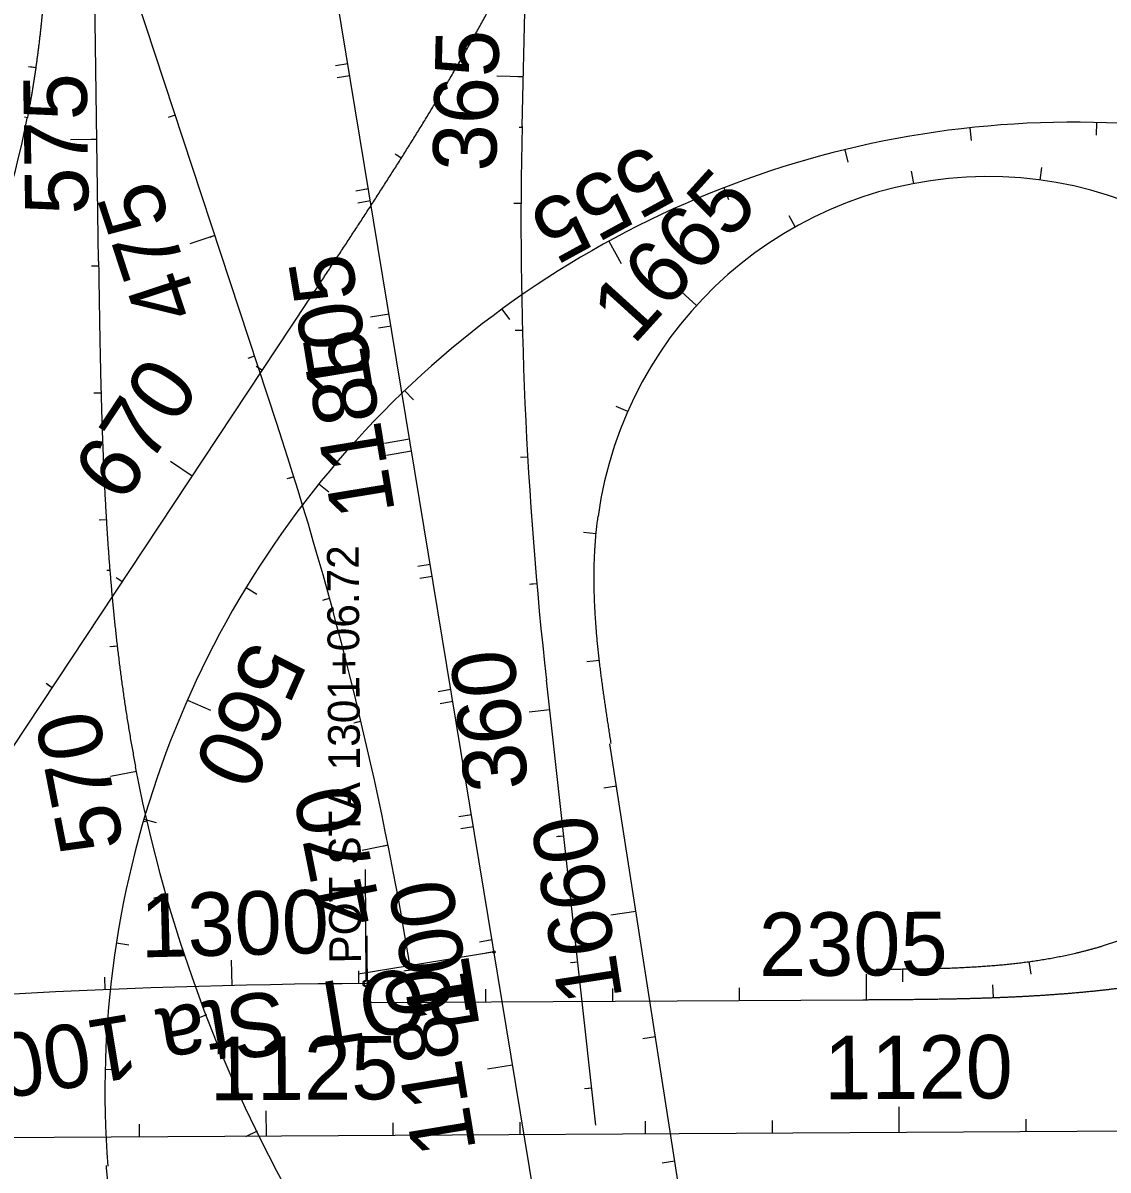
# Model space of a CAD drawing. Extents: x 448091 to 665917, y 1461380 to 1587607.
# Drawn here: x 476679 to 477534, y 1531828 to 1532732 of the extents above; entities that cross this region are included whole.
import ezdxf

# ---------------------------------------------------------------- set-up
doc = ezdxf.new("R2010")
doc.units = 0
for name, color, linetype in [('ATVHP', 7, 'Continuous'), ('BoxCulvert_ep', 7, 'Continuous'), ('TextShtNo', 7, 'Continuous'), ('TextTitle', 7, 'Continuous')]:
    doc.layers.add(name, color=color, linetype=linetype)

msp = doc.modelspace()

# ---------------------------------------------------------------- linework, layer by layer
at = {"layer": 'ATVHP'}
for p, q in [((476934.83, 1532700.19), (476931.63, 1532699.66)), ((476936.39, 1532690.72), (476926.53, 1532689.1)), ((476951.06, 1532601.51), (476947.86, 1532600.99)), ((476952.62, 1532592.05), (476942.76, 1532590.42)), ((476967.29, 1532502.84), (476964.09, 1532502.31)), ((476968.85, 1532493.37), (476958.98, 1532491.75)), ((476983.52, 1532404.16), (476980.32, 1532403.64)), ((476985.08, 1532394.7), (476965.35, 1532391.45)), ((476999.75, 1532305.49), (476996.55, 1532304.96)), ((477001.31, 1532296.02), (476991.44, 1532294.4)), ((477015.98, 1532206.82), (477012.78, 1532206.29)), ((477017.54, 1532197.35), (477007.67, 1532195.72)), ((477032.21, 1532108.14), (477029.01, 1532107.62)), ((477033.77, 1532098.67), (477023.9, 1532097.05)), ((477048.44, 1532009.47), (477045.24, 1532008.94)), ((477049.01, 1531999.84), (476942.97, 1531982.4)), ((477050, 1532000), (477043.68, 1531998.96))]:
    msp.add_line(p, q, dxfattribs=at)
msp.add_circle((477050, 1532000), 1, dxfattribs=at)
at = {"layer": 'BoxCulvert_ep'}
for p, q in [((476949.23, 1531977.61), (476948.73, 1532065.04)), ((476950.33, 1531961.11), (476950.03, 1532012.77))]:
    msp.add_line(p, q, dxfattribs=at)
for centre in [(476949.25, 1531975.11), (476950.25, 1531975.11), (476950.34, 1531960.11)]:
    msp.add_circle(centre, 2.5, dxfattribs=at)
at = {"layer": 'TextShtNo'}
for p, q in [((477290.83, 1530535.76), (476692.95, 1534170.83)), ((476949.25, 1531975.11), (476950.25, 1531975.11)), ((476950.34, 1531960.11), (477340.76, 1531962.37)), ((480432.93, 1531875.38), (476443.81, 1531852.32))]:
    msp.add_line(p, q, dxfattribs=at)
for centre, radius, start, end in [((477892.92, 1532361.75), 1146.21, 190.84817, 279.02829), ((476982.36, 1526245.63), 5729.57, 90.33111, 96.36335)]:
    msp.add_arc(centre, radius, start, end, dxfattribs=at)
msp.add_spline([(477340.76, 1531962.37), (477344, 1531962.39), (477347.24, 1531962.41), (477350.49, 1531962.43), (477353.73, 1531962.45), (477356.97, 1531962.47), (477360.22, 1531962.49), (477363.46, 1531962.51), (477366.7, 1531962.54), (477369.95, 1531962.56), (477373.19, 1531962.59), (477376.43, 1531962.62), (477379.68, 1531962.65), (477382.92, 1531962.69), (477386.16, 1531962.72), (477389.41, 1531962.76), (477392.65, 1531962.81), (477395.89, 1531962.85), (477399.13, 1531962.9), (477402.38, 1531962.95), (477405.62, 1531963.01), (477408.86, 1531963.07), (477412.1, 1531963.14), (477415.35, 1531963.2), (477418.59, 1531963.28), (477421.83, 1531963.36), (477425.07, 1531963.44), (477428.32, 1531963.53), (477431.56, 1531963.62), (477434.8, 1531963.72), (477438.04, 1531963.83), (477441.28, 1531963.94), (477444.52, 1531964.05), (477447.76, 1531964.18), (477451.01, 1531964.31), (477454.25, 1531964.44), (477457.49, 1531964.59), (477460.73, 1531964.74), (477463.96, 1531964.9), (477467.2, 1531965.06), (477470.44, 1531965.24), (477473.68, 1531965.42), (477476.92, 1531965.61), (477480.16, 1531965.81), (477483.39, 1531966.01), (477486.63, 1531966.23), (477489.86, 1531966.45), (477493.1, 1531966.68), (477496.33, 1531966.93), (477499.57, 1531967.18), (477502.8, 1531967.44), (477506.03, 1531967.71), (477509.26, 1531967.99), (477512.49, 1531968.29), (477515.72, 1531968.59), (477518.95, 1531968.9), (477522.18, 1531969.22), (477525.4, 1531969.56), (477528.63, 1531969.91), (477531.85, 1531970.26), (477535.07, 1531970.63), (477538.29, 1531971.01), (477541.51, 1531971.41), (477544.73, 1531971.81), (477547.95, 1531972.23), (477551.16, 1531972.66), (477554.37, 1531973.1), (477557.58, 1531973.56), (477560.79, 1531974.03), (477564, 1531974.51), (477567.21, 1531975.01), (477570.41, 1531975.52), (477573.61, 1531976.04), (477576.81, 1531976.58), (477580, 1531977.13)], degree=3, dxfattribs=at)
at = {"layer": 'TextTitle'}
for p, q in [((476878.78, 1532416.71), (476628.8, 1533175.95)), ((476738.36, 1532544.48), (476729.21, 1533162.11)), ((477072.13, 1532651.04), (477075.97, 1532818.12)), ((477028.54, 1532711.48), (477023.54, 1532714.33)), ((477028.54, 1532711.48), (477024.8, 1532713.61)), ((476688.86, 1532697.08), (476683.17, 1532697.9)), ((476688.86, 1532697.08), (476684.6, 1532697.69)), ((476934.84, 1532700.19), (476924.97, 1532698.57)), ((477073.02, 1532689.91), (477052.28, 1532690.39)), ((477073.02, 1532689.91), (477068.72, 1532690.01)), ((476682.22, 1532657.64), (476679.96, 1532658.08)), ((476798.78, 1532659.68), (476793.32, 1532657.88)), ((476798.78, 1532659.68), (476794.7, 1532658.33)), ((477524.76, 1532653.96), (477524.53, 1532643.96)), ((477072.1, 1532649.92), (477069.81, 1532649.97)), ((477424.92, 1532649.71), (477426, 1532639.76)), ((476736.93, 1532640.61), (476716.19, 1532640.3)), ((476736.93, 1532640.61), (476732.63, 1532640.54)), ((476976.96, 1532625.82), (476972.1, 1532628.88)), ((476976.96, 1532625.82), (476973.33, 1532628.11)), ((477326.5, 1532632.46), (477328.86, 1532622.74)), ((477381, 1532605.78), (477379.12, 1532615.6)), ((477480.53, 1532608.52), (477481.86, 1532618.43)), ((476951.07, 1532601.51), (476941.2, 1532599.89)), ((477231.16, 1532602.51), (477234.78, 1532593.18)), ((477071.3, 1532589.93), (477065.55, 1532589.95)), ((477071.3, 1532589.93), (477067, 1532589.94)), ((477287.47, 1532571.63), (477282.58, 1532580.35)), ((476830.06, 1532564.69), (476810.35, 1532558.2)), ((476830.06, 1532564.69), (476825.97, 1532563.35)), ((477140.55, 1532560.37), (477150.15, 1532542.83)), ((476922.6, 1532541.88), (476917.8, 1532545.05)), ((476922.6, 1532541.88), (476919.01, 1532544.25)), ((476738.41, 1532540.62), (476732.67, 1532540.53)), ((476738.41, 1532540.62), (476734.11, 1532540.56)), ((477209.59, 1532509.59), (477194.78, 1532523.03)), ((476636.6, 1532109.8), (476902.36, 1532511.27)), ((477056.22, 1532506.77), (477062.12, 1532498.7)), ((476967.29, 1532502.84), (476952.79, 1532500.45)), ((477072.39, 1532489.94), (477066.65, 1532489.79)), ((477072.39, 1532489.94), (477068.09, 1532489.82)), ((476861.33, 1532469.71), (476855.87, 1532467.91)), ((476861.33, 1532469.71), (476857.25, 1532468.36)), ((476867.42, 1532458.49), (476862.63, 1532461.66)), ((476867.42, 1532458.49), (476863.84, 1532460.86)), ((476740.3, 1532440.64), (476734.55, 1532440.48)), ((476740.3, 1532440.64), (476736, 1532440.52)), ((476979.6, 1532442.62), (476986.51, 1532435.38)), ((477155.4, 1532426.07), (477146.24, 1532430.09)), ((476983.52, 1532404.16), (476963.79, 1532400.92)), ((477076.54, 1532390.03), (477070.8, 1532389.7)), ((477076.54, 1532390.03), (477072.25, 1532389.78)), ((476812.22, 1532375.1), (476794.92, 1532386.56)), ((476812.22, 1532375.1), (476808.64, 1532377.48)), ((476892.28, 1532374.62), (476886.79, 1532372.91)), ((476892.28, 1532374.62), (476888.18, 1532373.34)), ((476912.01, 1532369.01), (476919.8, 1532362.74)), ((476744.45, 1532340.73), (476738.71, 1532340.38)), ((476744.45, 1532340.73), (476740.16, 1532340.47)), ((477130.47, 1532329.67), (477120.51, 1532330.6)), ((476747.24, 1532300.83), (476744.94, 1532300.64)), ((476999.75, 1532305.49), (476989.89, 1532303.87)), ((476757.02, 1532291.72), (476752.23, 1532294.89)), ((476757.02, 1532291.72), (476753.44, 1532294.09)), ((477083.74, 1532290.29), (477078.01, 1532289.79)), ((477083.74, 1532290.29), (477079.46, 1532289.91)), ((476854.61, 1532287.21), (476863.15, 1532282.02)), ((476920.41, 1532278.66), (476914.87, 1532277.14)), ((476920.41, 1532278.66), (476916.27, 1532277.53)), ((476753.04, 1532241.11), (476747.33, 1532240.45)), ((476753.04, 1532241.11), (476748.77, 1532240.62)), ((477133.04, 1532229.89), (477123.11, 1532228.74)), ((476701.83, 1532208.33), (476697.03, 1532211.51)), ((476701.83, 1532208.33), (476698.24, 1532210.7)), ((477130.26, 1531863.57), (477091.29, 1532214.29)), ((477015.98, 1532206.82), (477006.12, 1532205.19)), ((476808.37, 1532198.63), (476826.67, 1532190.55)), ((477093.9, 1532190.81), (477077.64, 1532189)), ((477093.9, 1532190.81), (477089.63, 1532190.33)), ((476945.18, 1532181.79), (476939.58, 1532180.46)), ((476945.18, 1532181.79), (476941, 1532180.79)), ((477279.09, 1531278.76), (477141.33, 1532164.11)), ((476768.21, 1532142.29), (476747.85, 1532138.32)), ((477146.51, 1532130.79), (477136.63, 1532129.25)), ((476774.1, 1532104.76), (476783.69, 1532101.95)), ((476776.56, 1532103.18), (476774.31, 1532102.66)), ((477032.21, 1532108.14), (477022.34, 1532106.52)), ((477104.94, 1532091.42), (477099.23, 1532090.79)), ((477104.94, 1532091.42), (477100.67, 1532090.95)), ((476966.55, 1532084.1), (476946.2, 1532080.02)), ((476966.55, 1532084.1), (476962.33, 1532083.25)), ((476791.62, 1532045.1), (476781.72, 1532042.26)), ((477161.89, 1532031.98), (477142.13, 1532028.91)), ((477048.44, 1532009.47), (477038.57, 1532007.84)), ((476752.37, 1532007.22), (476762.25, 1532005.69)), ((476843.54, 1531973.52), (476843.06, 1531993.52)), ((477115.98, 1531992.03), (477110.27, 1531991.4)), ((477115.98, 1531992.03), (477111.71, 1531991.56)), ((477471.63, 1531992.36), (477472.99, 1531982.46)), ((476943.53, 1531975.07), (476943.46, 1531985.07)), ((476984.5, 1531985.73), (476978.82, 1531984.8)), ((476984.5, 1531985.73), (476980.25, 1531985.03)), ((477343.61, 1531962.39), (477343.49, 1531982.39)), ((477351.87, 1531986.44), (477351.88, 1531984.14)), ((477371.87, 1531986.58), (477371.97, 1531976.58)), ((476743.6, 1531970.23), (476743.18, 1531980.22)), ((477443.59, 1531964.02), (477443.22, 1531974.01)), ((477043.61, 1531960.65), (477043.56, 1531970.65)), ((477143.61, 1531961.23), (477143.55, 1531971.23)), ((477243.61, 1531961.81), (477243.55, 1531971.81)), ((476823.41, 1531950.32), (476813.79, 1531946.63)), ((477177.26, 1531933.17), (477167.38, 1531931.63)), ((477064.67, 1531910.79), (477044.94, 1531907.55)), ((476743.55, 1531907.68), (476753.55, 1531907.45)), ((477127.03, 1531892.64), (477121.31, 1531892.01)), ((477127.03, 1531892.64), (477122.75, 1531892.17)), ((476870.62, 1531854.79), (476870.5, 1531874.79)), ((477369.44, 1531857.67), (477369.33, 1531877.79)), ((476970.62, 1531855.37), (476970.56, 1531865.37)), ((477070.62, 1531855.95), (477070.56, 1531865.95)), ((477169.44, 1531856.52), (477169.39, 1531866.52)), ((477269.44, 1531857.1), (477269.39, 1531867.09)), ((477469.44, 1531858.25), (477469.38, 1531868.25)), ((476770.62, 1531854.21), (476770.56, 1531864.21)), ((476863.33, 1531858.68), (476854.08, 1531854.15)), ((477192.51, 1531835.15), (477182.63, 1531833.61))]:
    msp.add_line(p, q, dxfattribs=at)
for centre, radius, start, end in [((475979.35, 1532795.19), 716.2, 295.47558, 348.90549), ((477507.3, 1531890.22), 763.94, 84.93447, 184.43501), ((480345.31, 1532575.83), 3274.04, 178.68381, 186.34005), ((477439.17, 1532301.29), 310, 286.96521, 172.20982), ((474157.69, 1531520.79), 2864.79, 9.34005, 18.22415)]:
    msp.add_arc(centre, radius, start, end, dxfattribs=at)
for points in [[(476701.43, 1532906.29), (476701.37, 1532902.91), (476701.3, 1532899.54), (476701.24, 1532896.16), (476701.17, 1532892.78), (476701.11, 1532889.4), (476701.04, 1532886.02), (476700.97, 1532882.65), (476700.9, 1532879.27), (476700.83, 1532875.89), (476700.75, 1532872.51), (476700.68, 1532869.14), (476700.6, 1532865.76), (476700.52, 1532862.38), (476700.43, 1532859), (476700.35, 1532855.63), (476700.25, 1532852.25), (476700.16, 1532848.87), (476700.06, 1532845.5), (476699.96, 1532842.12), (476699.86, 1532838.74), (476699.75, 1532835.37), (476699.63, 1532831.99), (476699.51, 1532828.61), (476699.39, 1532825.24), (476699.26, 1532821.86), (476699.13, 1532818.49), (476698.99, 1532815.11), (476698.84, 1532811.73), (476698.69, 1532808.36), (476698.53, 1532804.99), (476698.36, 1532801.61), (476698.19, 1532798.24), (476698.02, 1532794.86), (476697.83, 1532791.49), (476697.64, 1532788.12), (476697.44, 1532784.74), (476697.23, 1532781.37), (476697.01, 1532778), (476696.79, 1532774.63), (476696.56, 1532771.26), (476696.32, 1532767.89), (476696.07, 1532764.52), (476695.81, 1532761.15), (476695.54, 1532757.78), (476695.26, 1532754.42), (476694.98, 1532751.05), (476694.68, 1532747.69), (476694.37, 1532744.32), (476694.05, 1532740.96), (476693.73, 1532737.6), (476693.39, 1532734.23), (476693.04, 1532730.87), (476692.68, 1532727.52), (476692.31, 1532724.16), (476691.92, 1532720.8), (476691.53, 1532717.45), (476691.12, 1532714.09), (476690.7, 1532710.74), (476690.27, 1532707.39), (476689.82, 1532704.04), (476689.37, 1532700.69), (476688.9, 1532697.35), (476688.41, 1532694), (476687.92, 1532690.66), (476687.4, 1532687.32), (476686.88, 1532683.99), (476686.34, 1532680.65), (476685.79, 1532677.32), (476685.22, 1532673.99), (476684.64, 1532670.66), (476684.04, 1532667.33), (476683.43, 1532664.01), (476682.81, 1532660.69), (476682.16, 1532657.37)], [(476902.36, 1532511.27), (476905.34, 1532515.77), (476908.33, 1532520.28), (476911.31, 1532524.79), (476914.29, 1532529.3), (476917.27, 1532533.81), (476920.25, 1532538.32), (476923.23, 1532542.83), (476926.2, 1532547.34), (476929.18, 1532551.86), (476932.15, 1532556.38), (476935.11, 1532560.89), (476938.07, 1532565.42), (476941.03, 1532569.94), (476943.99, 1532574.47), (476946.94, 1532578.99), (476949.88, 1532583.53), (476952.82, 1532588.06), (476955.76, 1532592.6), (476958.69, 1532597.14), (476961.61, 1532601.69), (476964.53, 1532606.24), (476967.44, 1532610.8), (476970.34, 1532615.36), (476973.24, 1532619.92), (476976.13, 1532624.49), (476979.01, 1532629.06), (476981.88, 1532633.64), (476984.74, 1532638.23), (476987.6, 1532642.82), (476990.44, 1532647.41), (476993.28, 1532652.02), (476996.1, 1532656.63), (476998.92, 1532661.24), (477001.72, 1532665.86), (477004.51, 1532670.49), (477007.29, 1532675.12), (477010.06, 1532679.77), (477012.82, 1532684.41), (477015.57, 1532689.07), (477018.3, 1532693.73), (477021.02, 1532698.41), (477023.73, 1532703.08), (477026.42, 1532707.77), (477029.1, 1532712.47), (477031.76, 1532717.17), (477034.41, 1532721.88), (477037.04, 1532726.6), (477039.66, 1532731.33), (477042.27, 1532736.07), (477044.85, 1532740.82), (477047.42, 1532745.57), (477049.97, 1532750.34), (477052.51, 1532755.11), (477055.02, 1532759.89), (477057.52, 1532764.69), (477060, 1532769.49), (477062.47, 1532774.3), (477064.91, 1532779.12), (477067.33, 1532783.96), (477069.73, 1532788.8), (477072.12, 1532793.65), (477074.48, 1532798.51), (477076.82, 1532803.39), (477079.14, 1532808.27), (477081.43, 1532813.16), (477083.71, 1532818.07), (477085.96, 1532822.98), (477088.19, 1532827.9), (477090.39, 1532832.84), (477092.58, 1532837.78), (477094.73, 1532842.74), (477096.87, 1532847.71), (477098.97, 1532852.69), (477101.05, 1532857.67)], [(476738.36, 1532544.48), (476738.44, 1532539.07), (476738.52, 1532533.67), (476738.6, 1532528.26), (476738.68, 1532522.86), (476738.76, 1532517.45), (476738.85, 1532512.05), (476738.94, 1532506.64), (476739.03, 1532501.24), (476739.12, 1532495.83), (476739.21, 1532490.43), (476739.31, 1532485.03), (476739.42, 1532479.62), (476739.52, 1532474.22), (476739.64, 1532468.81), (476739.75, 1532463.41), (476739.87, 1532458), (476740, 1532452.6), (476740.13, 1532447.2), (476740.27, 1532441.79), (476740.42, 1532436.39), (476740.57, 1532430.99), (476740.73, 1532425.58), (476740.9, 1532420.18), (476741.07, 1532414.78), (476741.25, 1532409.38), (476741.45, 1532403.97), (476741.65, 1532398.57), (476741.86, 1532393.17), (476742.08, 1532387.77), (476742.31, 1532382.37), (476742.55, 1532376.97), (476742.8, 1532371.57), (476743.06, 1532366.17), (476743.33, 1532360.77), (476743.62, 1532355.37), (476743.92, 1532349.98), (476744.23, 1532344.58), (476744.55, 1532339.18), (476744.88, 1532333.79), (476745.23, 1532328.4), (476745.59, 1532323), (476745.97, 1532317.61), (476746.36, 1532312.22), (476746.77, 1532306.83), (476747.19, 1532301.44), (476747.62, 1532296.05), (476748.08, 1532290.67), (476748.54, 1532285.28), (476749.03, 1532279.9), (476749.53, 1532274.51), (476750.05, 1532269.13), (476750.58, 1532263.76), (476751.14, 1532258.38), (476751.71, 1532253), (476752.3, 1532247.63), (476752.91, 1532242.26), (476753.54, 1532236.89), (476754.19, 1532231.52), (476754.86, 1532226.16), (476755.54, 1532220.8), (476756.25, 1532215.44), (476756.98, 1532210.08), (476757.73, 1532204.73), (476758.5, 1532199.38), (476759.3, 1532194.03), (476760.11, 1532188.69), (476760.95, 1532183.35), (476761.81, 1532178.01), (476762.7, 1532172.68), (476763.61, 1532167.35), (476764.54, 1532162.03), (476765.49, 1532156.71), (476766.47, 1532151.39), (476767.48, 1532146.08)], [(477142.37, 1532164.28), (477142, 1532166.68), (477141.62, 1532169.09), (477141.25, 1532171.49), (477140.88, 1532173.89), (477140.51, 1532176.3), (477140.13, 1532178.7), (477139.77, 1532181.1), (477139.4, 1532183.51), (477139.03, 1532185.91), (477138.67, 1532188.32), (477138.31, 1532190.73), (477137.96, 1532193.13), (477137.6, 1532195.54), (477137.25, 1532197.94), (477136.9, 1532200.35), (477136.56, 1532202.76), (477136.22, 1532205.17), (477135.89, 1532207.58), (477135.56, 1532209.99), (477135.23, 1532212.4), (477134.91, 1532214.81), (477134.59, 1532217.22), (477134.29, 1532219.63), (477133.98, 1532222.05), (477133.68, 1532224.46), (477133.39, 1532226.88), (477133.11, 1532229.29), (477132.83, 1532231.71), (477132.56, 1532234.13), (477132.3, 1532236.55), (477132.04, 1532238.96), (477131.8, 1532241.38), (477131.56, 1532243.8), (477131.33, 1532246.23), (477131.11, 1532248.65), (477130.89, 1532251.07), (477130.69, 1532253.5), (477130.5, 1532255.92), (477130.31, 1532258.35), (477130.14, 1532260.77), (477129.97, 1532263.2), (477129.82, 1532265.63), (477129.68, 1532268.05), (477129.55, 1532270.48), (477129.43, 1532272.91), (477129.32, 1532275.34), (477129.22, 1532277.77), (477129.14, 1532280.2), (477129.07, 1532282.64), (477129.01, 1532285.07), (477128.96, 1532287.5), (477128.93, 1532289.93), (477128.91, 1532292.36), (477128.9, 1532294.8), (477128.91, 1532297.23), (477128.93, 1532299.66), (477128.97, 1532302.09), (477129.02, 1532304.53), (477129.08, 1532306.96), (477129.16, 1532309.39), (477129.26, 1532311.82), (477129.37, 1532314.25), (477129.5, 1532316.68), (477129.65, 1532319.11), (477129.81, 1532321.53), (477129.98, 1532323.96), (477130.18, 1532326.38), (477130.39, 1532328.81), (477130.62, 1532331.23), (477130.87, 1532333.65), (477131.13, 1532336.07), (477131.41, 1532338.48), (477131.72, 1532340.9), (477132.04, 1532343.31)], [(477351.25, 1531986.43), (477353.68, 1531986.45), (477356.11, 1531986.46), (477358.54, 1531986.48), (477360.97, 1531986.49), (477363.41, 1531986.51), (477365.84, 1531986.53), (477368.27, 1531986.55), (477370.7, 1531986.57), (477373.14, 1531986.59), (477375.57, 1531986.62), (477378, 1531986.64), (477380.43, 1531986.68), (477382.87, 1531986.71), (477385.3, 1531986.75), (477387.73, 1531986.79), (477390.16, 1531986.83), (477392.59, 1531986.88), (477395.03, 1531986.94), (477397.46, 1531986.99), (477399.89, 1531987.06), (477402.32, 1531987.13), (477404.75, 1531987.2), (477407.18, 1531987.28), (477409.61, 1531987.36), (477412.04, 1531987.46), (477414.47, 1531987.55), (477416.9, 1531987.66), (477419.33, 1531987.77), (477421.76, 1531987.89), (477424.19, 1531988.01), (477426.62, 1531988.15), (477429.05, 1531988.29), (477431.48, 1531988.44), (477433.91, 1531988.6), (477436.33, 1531988.77), (477438.76, 1531988.94), (477441.18, 1531989.13), (477443.61, 1531989.32), (477446.03, 1531989.53), (477448.45, 1531989.74), (477450.88, 1531989.97), (477453.3, 1531990.2), (477455.72, 1531990.45), (477458.14, 1531990.71), (477460.55, 1531990.98), (477462.97, 1531991.26), (477465.39, 1531991.55), (477467.8, 1531991.85), (477470.21, 1531992.17), (477472.62, 1531992.5), (477475.03, 1531992.84), (477477.43, 1531993.2), (477479.84, 1531993.57), (477482.24, 1531993.95), (477484.64, 1531994.34), (477487.04, 1531994.75), (477489.43, 1531995.17), (477491.83, 1531995.61), (477494.22, 1531996.07), (477496.6, 1531996.53), (477498.99, 1531997.02), (477501.37, 1531997.51), (477503.75, 1531998.03), (477506.12, 1531998.56), (477508.49, 1531999.1), (477510.86, 1531999.67), (477513.22, 1532000.25), (477515.58, 1532000.84), (477517.93, 1532001.45), (477520.28, 1532002.08), (477522.63, 1532002.73), (477524.97, 1532003.39), (477527.3, 1532004.08), (477529.63, 1532004.78)], [(476843.9, 1531445.58), (476842.1, 1531450.68), (476840.3, 1531455.78), (476838.51, 1531460.88), (476836.71, 1531465.98), (476834.92, 1531471.07), (476833.13, 1531476.18), (476831.34, 1531481.28), (476829.55, 1531486.38), (476827.77, 1531491.48), (476826, 1531496.59), (476824.22, 1531501.69), (476822.46, 1531506.8), (476820.7, 1531511.91), (476818.94, 1531517.03), (476817.2, 1531522.14), (476815.46, 1531527.26), (476813.72, 1531532.38), (476812, 1531537.5), (476810.29, 1531542.63), (476808.58, 1531547.76), (476806.88, 1531552.89), (476805.2, 1531558.03), (476803.52, 1531563.17), (476801.86, 1531568.31), (476800.21, 1531573.46), (476798.57, 1531578.61), (476796.94, 1531583.76), (476795.33, 1531588.92), (476793.73, 1531594.08), (476792.15, 1531599.25), (476790.58, 1531604.42), (476789.02, 1531609.6), (476787.48, 1531614.78), (476785.96, 1531619.97), (476784.45, 1531625.16), (476782.97, 1531630.36), (476781.49, 1531635.56), (476780.04, 1531640.77), (476778.61, 1531645.98), (476777.2, 1531651.2), (476775.8, 1531656.42), (476774.43, 1531661.65), (476773.08, 1531666.88), (476771.75, 1531672.12), (476770.44, 1531677.36), (476769.15, 1531682.61), (476767.89, 1531687.87), (476766.65, 1531693.13), (476765.43, 1531698.4), (476764.24, 1531703.67), (476763.08, 1531708.95), (476761.94, 1531714.23), (476760.83, 1531719.52), (476759.74, 1531724.82), (476758.68, 1531730.12), (476757.65, 1531735.42), (476756.65, 1531740.74), (476755.67, 1531746.05), (476754.73, 1531751.37), (476753.81, 1531756.7), (476752.93, 1531762.04), (476752.08, 1531767.37), (476751.26, 1531772.72), (476750.47, 1531778.06), (476749.71, 1531783.42), (476748.99, 1531788.77), (476748.3, 1531794.13), (476747.65, 1531799.5), (476747.03, 1531804.87), (476746.44, 1531810.24), (476745.9, 1531815.62), (476745.38, 1531821), (476744.91, 1531826.39), (476744.47, 1531831.77)]]:
    msp.add_spline(points, degree=3, dxfattribs=at)

# ---------------------------------------------------------------- texts
at = {"layer": 'ATVHP'}
for s, rotation, p in [('105', 99.34002, (476954.87, 1532442.77)), ('100', 99.34002, (477033.96, 1531949.98)), ('POT Sta 100+00.00', 189.34002, (477035.44, 1531996.08))]:
    msp.add_text(s, height=50, rotation=rotation, dxfattribs=at).set_placement(p)
at = {"layer": 'BoxCulvert_ep'}
msp.add_text('POT STA 1301+06.72', height=25, rotation=90.3323, dxfattribs=at).set_placement((476945.26, 1531990.87))
at = {"layer": 'TextTitle'}
for s, rotation, p in [('365', 88.68381, (477051.6, 1532614.99)), ('575', 90.84817, (476730.51, 1532581.45)), ('555', 208.68997, (477172.49, 1532638.07)), ('1665', 47.78159, (477160, 1532477.72)), ('475', 108.22415, (476818.57, 1532505.3)), ('1185', 99.34002, (476972.15, 1532346.78)), ('670', 56.49656, (476757.61, 1532352.2)), ('560', 246.18997, (476857.6, 1532247.6)), ('360', 96.34005, (477077.29, 1532129.55)), ('570', 101.04111, (476758.55, 1532083.52)), ('470', 101.34005, (476962.53, 1532025.3)), ('1660', 98.84408, (477151.27, 1531963.53)), ('1300', 1.38832, (476771.74, 1531995.66)), ('2305', 0.33246, (477258.93, 1531980.93)), ('1180', 99.34002, (477036.07, 1531843.87)), ('1125', 0.33111, (476825.97, 1531883.03)), ('1120', 0.33111, (477310.29, 1531883.79))]:
    msp.add_text(s, height=50, rotation=rotation, dxfattribs=at).set_placement(p)

doc.saveas('drawing.dxf')
